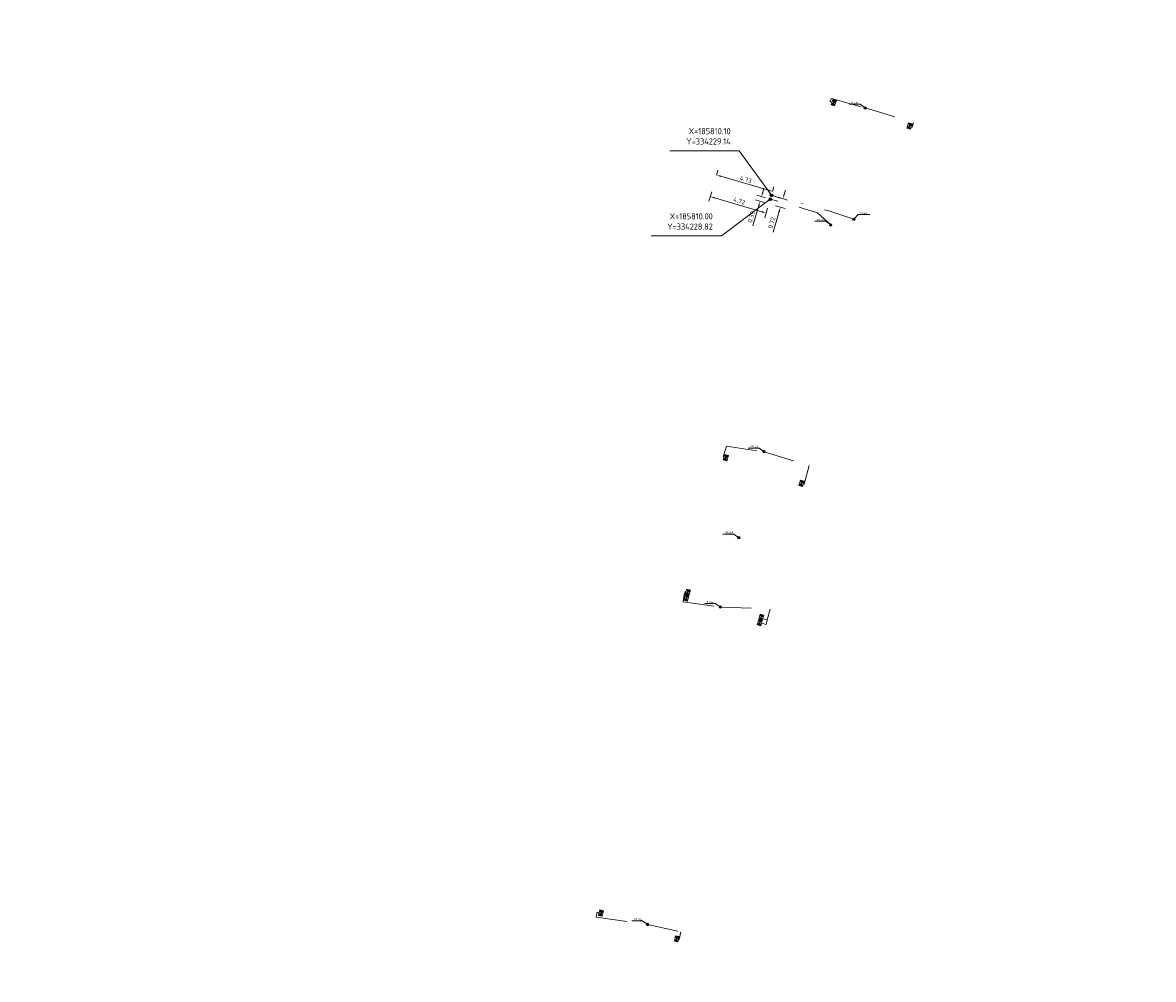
# Model space of a CAD drawing. Header units: inches. Extents: x 0 to 191500, y 0 to 342750.
# Tile 316 of 547: x 185749 to 185841, y 334166 to 334243. Entities that reach past the tile are written whole.
import ezdxf

# ---------------------------------------------------------------- set-up
doc = ezdxf.new("R2010")
doc.units = ezdxf.units.IN
doc.header["$MEASUREMENT"] = 0
for name, pattern in [('RI-HWA_HUISAANSLUITING', [4.8, 3, -1.8]), ('RI-HWA_KOLKAANSLUITING', [4.3, 2.5, -1.8]), ('RI-VWA_HUISAANSLUITING', [6.1, 2.5, -1.8, 0, -1.8])]:
    doc.linetypes.add(name, pattern=pattern)
doc.layers.get('0').update_dxf_attribs({"lineweight": 20})
doc.layers.get('DefPoints').update_dxf_attribs({"lineweight": 20})
for name, color, linetype, lineweight in [('ECW', 150, 'Continuous', 20), ('N-WE-RI-HWA-MAATVOERING-T25', 151, 'Continuous', 20), ('N-WE-RI-HWA_HUISAANSLUITING_PVC_160-G', 150, 'RI-HWA_HUISAANSLUITING', 20), ('N-WE-RI-HWA_KOLK-S', 150, 'Continuous', 20), ('N-WE-RI-HWA_KOLKAANSLUITING_PVC_160-G', 150, 'RI-HWA_KOLKAANSLUITING', 20), ('N-WE-RI-HWA_RIOOLPUT_ONTSTOPPINGSPUT-G', 150, 'Continuous', 20), ('N-WE-RI-INLAAT', 7, 'Continuous', 20), ('N-WE-RI-VWA-MAATVOERING-T25', 30, 'Continuous', 20), ('N-WE-RI-VWA_HUISAANSLUITING_PVC_160-G', 20, 'RI-VWA_HUISAANSLUITING', 20), ('N-WE-RI-VWA_RIOOLPUT_ONTSTOPPINGSPUT-G', 30, 'Continuous', 20), ('Tekst algemeen', 7, 'Continuous', 20)]:
    doc.layers.add(name, color=color, linetype=linetype, lineweight=lineweight)
doc.styles.add('NLCS-ISO', font='txt')
doc.styles.add('NLCS-ISO-M200-T18', font='txt', dxfattribs={"height": 0.36})
doc.styles.add('NLCS-ISO-M200-T25', font='txt', dxfattribs={"height": 0.5})
doc.dimstyles.new('NLCS-M200-T18-PIJL_L2_H1', dxfattribs={"dimscale": 0.2, "dimtxt": 2.5, "dimasz": 1.8, "dimexe": 2, "dimexo": 2, "dimgap": 0.7, "dimtad": 1, "dimzin": 0, "dimdsep": 46, "dimtxsty": 'NLCS-ISO-M200-T18', "dimcen": 0, "dimdle": 2, "dimclrd": 256, "dimclre": 256, "dimclrt": 256, "dimadec": 1, "dimazin": 0, "dimtfac": 1, "dimtdec": 3, "dimtofl": 0, "dimtmove": 0, "dimatfit": 3, "dimfxl": 2, "dimfxlon": 1, "dimtfillclr": 256, "dimtolj": 1, "dimtzin": 0, "dimlwd": -1, "dimlwe": -1, "dimarcsym": 0})
doc.dimstyles.new('NLCS-M200-T25-OPENBOL_L0_H0', dxfattribs={"dimscale": 0.2, "dimtxt": 2.5, "dimasz": 1, "dimexe": 2, "dimexo": 0, "dimgap": 0.5, "dimtad": 1, "dimdec": 0, "dimzin": 0, "dimdsep": 46, "dimtxsty": 'NLCS-ISO-M200-T25', "dimblk": 'DOTBLANK', "dimcen": 2, "dimclrd": 256, "dimclre": 256, "dimclrt": 256, "dimadec": 0, "dimazin": 0, "dimtp": 1, "dimtm": 1, "dimtfac": 1, "dimtix": 1, "dimtofl": 0, "dimtmove": 1, "dimatfit": 3, "dimldrblk": 'DOTBLANK', "dimfxl": 1, "dimfxlon": 1, "dimtvp": 0.5, "dimtolj": 1, "dimtzin": 0, "dimlwd": -1, "dimlwe": -1, "dimarcsym": 0})
picture_1 = doc.add_image_def('image1.ecw', size_in_pixel=(220000, 285000))

# ---------------------------------------------------------------- blocks, each defined once
blk = doc.blocks.new('N-SRI-KOLK_STRAAT_450X300-SO')
h = blk.add_hatch(color=256)
h.dxf.hatch_style = 1
h.paths.add_polyline_path([(0, 0.75), (-1.125, 1.5), (-1.125, 0)])
h.paths.add_polyline_path([(1.125, 1.5), (0, 0.75), (1.125, 0)])
for p, q in [((-1.125, 0), (1.125, 1.5)), ((1.125, 0), (-1.125, 1.5))]:
    blk.add_line(p, q)
at = {"flags": 128}
blk.add_lwpolyline([(-1.125, 0), (1.125, 0), (1.125, 1.5), (-1.125, 1.5)], close=True, dxfattribs=at)
blk = doc.blocks.new('_DotBlank')
at = {"color": 0, "linetype": 'ByBlock', "lineweight": -2}
blk.add_line((-0.5, 0), (-1, 0), dxfattribs=at)
blk.add_circle((0, 0), 0.5, dxfattribs=at)
blk = doc.blocks.new('*D3875')
at = {"layer": 'DefPoints', "color": 0, "transparency": 16777216}
for p in [(185805.472, 334230.148), (185805.146, 334229.035), (185810, 334228.821)]:
    blk.add_point(p, dxfattribs=at)
at = {"layer": 'N-WE-RI-HWA-MAATVOERING-T25', "transparency": 16777216}
for p, q in [((185805.258, 334229.419), (185805.033, 334228.651)), ((185809.328, 334227.809), (185805.491, 334228.934)), ((185809.786, 334228.092), (185809.561, 334227.324))]:
    blk.add_line(p, q, dxfattribs=at)
for points in [[(185805.508, 334228.991), (185805.474, 334228.876), (185805.146, 334229.035)], [(185809.345, 334227.867), (185809.312, 334227.752), (185809.674, 334227.708)]]:
    blk.add_solid(points, dxfattribs=at)
at = {"layer": 'N-WE-RI-HWA-MAATVOERING-T25', "transparency": 16777216, "insert": (185807.5, 334228.679), "char_height": 0.36, "attachment_point": 5, "rotation": 343.66772, "style": 'NLCS-ISO-M200-T18'}
blk.add_mtext('\\A1;4.72', dxfattribs=at)
blk = doc.blocks.new('*D3876')
at = {"layer": 'DefPoints', "color": 0, "transparency": 16777216}
for p in [(185805.565, 334230.467), (185805.657, 334230.78), (185810.101, 334229.138)]:
    blk.add_point(p, dxfattribs=at)
at = {"layer": 'N-WE-RI-VWA-MAATVOERING-T25', "transparency": 16777216}
for p, q in [((185805.657, 334230.78), (185805.77, 334231.164)), ((185809.847, 334229.552), (185806.003, 334230.679)), ((185810.193, 334229.451), (185810.305, 334229.835))]:
    blk.add_line(p, q, dxfattribs=at)
for points in [[(185806.019, 334230.736), (185805.986, 334230.621), (185805.657, 334230.78)], [(185809.864, 334229.61), (185809.83, 334229.494), (185810.193, 334229.451)]]:
    blk.add_solid(points, dxfattribs=at)
at = {"layer": 'N-WE-RI-VWA-MAATVOERING-T25', "transparency": 16777216, "insert": (185808.015, 334230.422), "char_height": 0.36, "attachment_point": 5, "rotation": 343.66772, "style": 'NLCS-ISO-M200-T18'}
blk.add_mtext('\\A1;4.73', dxfattribs=at)
blk = doc.blocks.new('*D3877')
at = {"layer": 'DefPoints', "color": 0, "transparency": 16777216}
for p in [(185809.898, 334228.444), (185810.101, 334229.138), (185810.824, 334228.173)]:
    blk.add_point(p, dxfattribs=at)
at = {"layer": 'N-WE-RI-VWA-MAATVOERING-T25', "transparency": 16777216}
for p, q in [((185811.129, 334229.212), (185811.23, 334229.557)), ((185810.644, 334228.979), (185811.411, 334228.754)), ((185810.723, 334227.827), (185810.234, 334226.16)), ((185810.44, 334228.285), (185811.208, 334228.06))]:
    blk.add_line(p, q, dxfattribs=at)
for points in [[(185811.071, 334229.229), (185811.186, 334229.195), (185811.027, 334228.867)], [(185810.665, 334227.844), (185810.78, 334227.81), (185810.824, 334228.173)]]:
    blk.add_solid(points, dxfattribs=at)
at = {"layer": 'N-WE-RI-VWA-MAATVOERING-T25', "transparency": 16777216, "insert": (185810.121, 334226.911), "char_height": 0.36, "attachment_point": 5, "rotation": 73.6684, "style": 'NLCS-ISO-M200-T18'}
blk.add_mtext('\\A1;0.72', dxfattribs=at)
blk = doc.blocks.new('*D3878')
at = {"layer": 'DefPoints', "color": 0, "transparency": 16777216}
for p in [(185809.18, 334228.654), (185809.89, 334228.446), (185810, 334228.821)]:
    blk.add_point(p, dxfattribs=at)
at = {"layer": 'N-WE-RI-HWA-MAATVOERING-T25', "transparency": 16777216}
for p, q in [((185809.391, 334229.375), (185809.492, 334229.72)), ((185809.506, 334228.559), (185808.796, 334228.767)), ((185809.616, 334228.933), (185808.906, 334229.142)), ((185809.079, 334228.309), (185808.595, 334226.658))]:
    blk.add_line(p, q, dxfattribs=at)
for points in [[(185809.333, 334229.391), (185809.449, 334229.358), (185809.29, 334229.029)], [(185809.021, 334228.326), (185809.136, 334228.292), (185809.18, 334228.654)]]:
    blk.add_solid(points, dxfattribs=at)
at = {"layer": 'N-WE-RI-HWA-MAATVOERING-T25', "transparency": 16777216, "insert": (185808.479, 334227.401), "char_height": 0.36, "attachment_point": 5, "rotation": 73.6684, "style": 'NLCS-ISO-M200-T18'}
blk.add_mtext('\\A1;0.39', dxfattribs=at)
blk = doc.blocks.new('A$C2C270354')
h = blk.add_hatch(color=256)
h.dxf.hatch_style = 1
edge = h.paths.add_edge_path()
edge.add_arc((0, 0), 0.1, 0, 360)
blk.add_circle((0, 0), 0.1)

msp = doc.modelspace()

# ---------------------------------------------------------------- linework, layer by layer
at = {"layer": 'N-WE-RI-HWA-MAATVOERING-T25', "flags": 128}
for points in [[(185817.68784, 334236.22354), (185817.28315, 334236.51583), (185816.4036, 334236.51583)], [(185814.90132, 334226.73877), (185814.49663, 334227.03107), (185813.61708, 334227.03107)], [(185809.50167, 334208.35946), (185809.09698, 334208.65175), (185808.21743, 334208.65175)], [(185807.45244, 334201.39413), (185807.04775, 334201.68642), (185806.1682, 334201.68642)], [(185805.97696, 334195.77866), (185805.57227, 334196.07096), (185804.69272, 334196.07096)], [(185800.07139, 334170.05526), (185799.6667, 334170.34756), (185798.78714, 334170.34756)]]:
    msp.add_lwpolyline(points, dxfattribs=at)
at = {"layer": 'N-WE-RI-HWA_HUISAANSLUITING_PVC_160-G', "elevation": 54.17, "flags": 128}
msp.add_lwpolyline([(185814.89946, 334226.74182), (185813.84, 334227.731), (185812.124, 334228.237), (185811.549, 334228.457), (185810, 334228.821)], dxfattribs=at)
at = {"layer": 'N-WE-RI-HWA_KOLKAANSLUITING_PVC_160-G'}
for points in [[(185814.82114, 334236.7333), (185814.97182, 334236.99468)], [(185814.99885, 334236.68657), (185814.82114, 334236.7333)], [(185814.97182, 334236.99468), (185817.68784, 334236.21352)], [(185817.68784, 334236.21352), (185821.60224, 334235.02244)], [(185821.60224, 334235.02244), (185821.49557, 334234.67187)], [(185821.49557, 334234.67187), (185821.41405, 334234.69643)], [(185806.18797, 334207.94865), (185806.4489, 334208.80621)], [(185806.4489, 334208.80621), (185809.50167, 334208.35946)], [(185809.50167, 334208.35946), (185813.1434, 334207.23823)], [(185806.26842, 334207.92417), (185806.18797, 334207.94865)], [(185813.1434, 334207.23823), (185812.73771, 334205.74162)], [(185812.73771, 334205.74162), (185812.67275, 334205.75721)], [(185802.99072, 334196.65164), (185802.95778, 334196.19899)], [(185803.10008, 334197.03962), (185802.99072, 334196.65164)], [(185802.99072, 334196.65164), (185803.08363, 334196.62545)], [(185803.1797, 334197.01718), (185803.10008, 334197.03962)], [(185802.95778, 334196.19899), (185805.96375, 334195.77866)], [(185805.96375, 334195.77866), (185809.9926, 334195.61052)], [(185809.9926, 334195.61052), (185809.75869, 334194.72595)], [(185809.66195, 334194.36008), (185809.29574, 334194.47601)], [(185809.75869, 334194.72595), (185809.41605, 334194.81655)], [(185809.75869, 334194.72595), (185809.66195, 334194.36008)], [(185795.97772, 334171.06385), (185795.91724, 334170.65243)], [(185796.1444, 334171.00912), (185795.97772, 334171.06385)], [(185795.91724, 334170.65243), (185800.07233, 334170.04164)], [(185800.07233, 334170.04164), (185802.75945, 334169.46118)], [(185802.62159, 334168.82299), (185802.56717, 334168.83367)], [(185802.75945, 334169.46118), (185802.62159, 334168.82299)]]:
    msp.add_lwpolyline(points, dxfattribs=at)
at = {"layer": 'N-WE-RI-HWA_RIOOLPUT_ONTSTOPPINGSPUT-G'}
for p, q in [((185810.09787, 334228.84154), (185809.90213, 334228.80046)), ((185809.97946, 334228.91887), (185810.02054, 334228.72313))]:
    msp.add_line(p, q, dxfattribs=at)
msp.add_circle((185810, 334228.821), 0.1, dxfattribs=at)
at = {"layer": 'N-WE-RI-VWA-MAATVOERING-T25', "elevation": 58.154, "flags": 128}
msp.add_lwpolyline([(185816.77218, 334227.19452), (185817.10868, 334227.57025), (185818.06435, 334227.57025)], dxfattribs=at)
at = {"layer": 'N-WE-RI-VWA_HUISAANSLUITING_PVC_160-G', "elevation": 54.105, "flags": 128}
msp.add_lwpolyline([(185816.76479, 334227.19452), (185814.738, 334227.873), (185812.189, 334228.577), (185811.553, 334228.692), (185810.101, 334229.138)], dxfattribs=at)
at = {"layer": 'N-WE-RI-VWA_RIOOLPUT_ONTSTOPPINGSPUT-G'}
for p, q in [((185810.19113, 334229.18133), (185810.01087, 334229.09467)), ((185810.05767, 334229.22813), (185810.14433, 334229.04787))]:
    msp.add_line(p, q, dxfattribs=at)
msp.add_circle((185810.101, 334229.138), 0.1, dxfattribs=at)

# ---------------------------------------------------------------- block references
at = {"layer": 'N-WE-RI-HWA_KOLK-S'}
for p, xscale, yscale, zscale, rotation in [((185814.99885, 334236.68657), 0.2, 0.2, 0.2, 251.9321174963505), ((185821.13399, 334234.80685), 0.2, 0.2, 0.2, 253.2346313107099), ((185806.26842, 334207.92417), 0.2000000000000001, 0.2000000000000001, 0.2000000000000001, 252.8194159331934), ((185812.38517, 334205.84264), 0.2000000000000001, 0.2000000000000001, 0.2000000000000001, 253.4542667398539), ((185803.1797, 334197.01718), 0.2, 0.2, 0.2, 254.0638232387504), ((185803.06518, 334196.55856), 0.2, 0.2, 0.2, 254.5786605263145), ((185809.00813, 334194.56132), 0.2, 0.2, 0.2, 253.4799153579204), ((185809.12709, 334194.97073), 0.2, 0.2, 0.2, 254.4044906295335), ((185796.1444, 334171.00912), 0.1999999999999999, 0.1999999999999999, 0.1999999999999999, 257.3349879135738), ((185802.27926, 334168.92444), 0.2, 0.2, 0.2, 258.9012534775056)]:
    msp.add_blockref('N-SRI-KOLK_STRAAT_450X300-SO', p, dxfattribs=dict(at, xscale=xscale, yscale=yscale, zscale=zscale, rotation=rotation))
at = {"layer": 'N-WE-RI-INLAAT', "rotation": 0.06357443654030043}
for p in [(185817.68784, 334236.21352), (185814.89946, 334226.73877), (185816.77218, 334227.19452, 58.154), (185809.50167, 334208.36222), (185807.45244, 334201.39413), (185805.96375, 334195.77866), (185800.07427, 334170.04681)]:
    msp.add_blockref('A$C2C270354', p, dxfattribs=at)

# ---------------------------------------------------------------- texts
at = {"layer": 'N-WE-RI-HWA-MAATVOERING-T25', "style": 'NLCS-ISO'}
for s, p in [('0.48', (185816.5436, 334236.51583)), ('10.26', (185813.75708, 334227.03107)), ('29.42', (185808.35743, 334208.65175)), ('36.68', (185806.3082, 334201.68642)), ('2.94', (185804.83272, 334196.07096)), ('29.34', (185798.92714, 334170.34756))]:
    msp.add_text(s, height=0.2, rotation=359.997829, dxfattribs=at).set_placement(p)
at = {"layer": 'N-WE-RI-VWA-MAATVOERING-T25', "style": 'NLCS-ISO'}
msp.add_text('12.86', height=0.2, rotation=0.5279708, dxfattribs=at).set_placement((185817.21716, 334227.57035, 55.658))
at = {"layer": 'Tekst algemeen', "char_height": 0.5, "attachment_point": 9, "style": 'NLCS-ISO-M200-T25'}
for s, insert in [('X=185810.10\\PY=334229.14', (185806.7979, 334233.25204, 54.105)), ('X=185810.00\\PY=334228.82', (185805.34981, 334226.35321, 54.17))]:
    msp.add_mtext(s, dxfattribs=dict(at, insert=insert))

# ---------------------------------------------------------------- dimensions: what is measured, and where the dimension line sits
at = {"layer": 'N-WE-RI-HWA-MAATVOERING-T25'}
for p2, distance, picture, middle in [((185805.47186, 334230.14789), 1.15968, '*D3875', (185807.4998, 334228.67865)), ((185809.89016, 334228.44616), -0.74004, '*D3878', (185808.47922, 334227.40073))]:
    dim = msp.add_aligned_dim(p1=(185810, 334228.821), p2=p2, distance=distance, dimstyle='NLCS-M200-T18-PIJL_L2_H1', dxfattribs=at)
    dim.commit()
    dim.dimension.update_dxf_attribs({"geometry": picture, "text_midpoint": middle})
at = {"layer": 'N-WE-RI-VWA-MAATVOERING-T25'}
for p2, distance, picture, middle in [((185805.56539, 334230.46708), -0.32598, '*D3876', (185808.01485, 334230.42246)), ((185809.89764, 334228.44397), 0.96536, '*D3877', (185810.12087, 334226.91076))]:
    dim = msp.add_aligned_dim(p1=(185810.101, 334229.138), p2=p2, distance=distance, dimstyle='NLCS-M200-T18-PIJL_L2_H1', dxfattribs=at)
    dim.commit()
    dim.dimension.update_dxf_attribs({"geometry": picture, "text_midpoint": middle})

# ---------------------------------------------------------------- pictures from other files: only their frames are drawn
at = {"layer": 'ECW'}
image = msp.add_image(picture_1, insert=(180500, 328500), size_in_units=(11000, 14250), dxfattribs=at)
image.dxf.flags = 7

# ---------------------------------------------------------------- leaders
at = {"layer": 'Tekst algemeen', "annotation_type": 0, "has_hookline": 1, "hookline_direction": 1}
for points, text_width in [([(185810.101, 334229.138, 54.105), (185807.4979, 334232.75204, 54.105), (185807.2979, 334232.75204, 54.105)], 4.92857), ([(185810, 334228.821, 54.17), (185806.04981, 334225.85321, 54.17), (185805.84981, 334225.85321, 54.17)], 5)]:
    msp.add_leader(points, dimstyle='NLCS-M200-T25-OPENBOL_L0_H0', override={"dimscale": 1, "dimtxt": 0.5, "dimasz": 0.2}, dxfattribs=dict(at, text_width=text_width))

doc.saveas('drawing.dxf')
